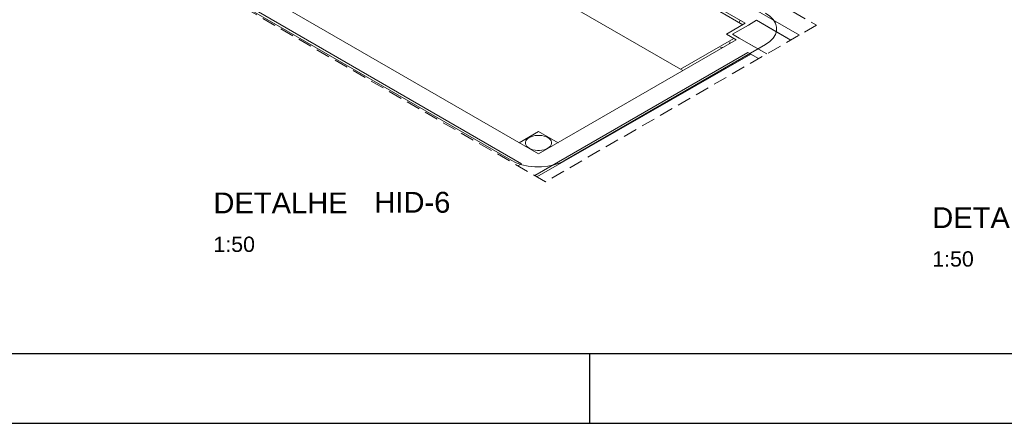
# Model space of a CAD drawing. Header units: millimetres. Extents: x 567 to 934, y -1 to 364.
# Tile 657 of 1056: x 792 to 806, y 60 to 66. Entities that reach past the tile are written whole.
import ezdxf

# ---------------------------------------------------------------- set-up
doc = ezdxf.new("R2010")
doc.units = ezdxf.units.MM
doc.header["$MEASUREMENT"] = 0
doc.linetypes.add('JIS_02_2.0', pattern=[0.3, 0.2, -0.1])
doc.linetypes.add('NULL', pattern=[0])
doc.layers.get('0').update_dxf_attribs({"lineweight": 18})
for name, color, linetype, lineweight in [('A-ANNO-SYMB', 7, 'Continuous', 9), ('A-WALL', 7, 'Continuous', 25), ('ARQ-ALV-REB', 7, 'Continuous', 18), ('C-PROP-LINE', 7, 'Continuous', 25), ('Caixas e Ralos - TIGRE', 7, 'Continuous', 13), ('DI-Área do detalhe', 10, 'JIS_02_2.0', 0), ('Peças hidrossanitárias', 7, 'Continuous', 13), ('S-COLS', 7, 'Continuous', 13), ('Textos', 7, 'Continuous', 9)]:
    doc.layers.add(name, color=color, linetype=linetype, lineweight=lineweight)
doc.layers.add('FOLHA_PADRÃO', color=7, linetype='Continuous')
doc.styles.add('Arial', font='arial.ttf')
doc.styles.add('ArialBlack', font='txt')

# ---------------------------------------------------------------- blocks, each defined once
blk = doc.blocks.new('A1EST. 1500')
at = {"layer": 'FOLHA_PADRÃO', "color": 1, "linetype": 'Continuous'}
for p, q in [((77.5, 0), (77.5, 1)), ((0, 0), (150.008, 0))]:
    blk.add_line(p, q, dxfattribs=at)
at = {"layer": 'FOLHA_PADRÃO', "color": 6, "linetype": 'Continuous'}
blk.add_lwpolyline([(149, 58.4), (149, 1), (1, 1), (1, 58.4), (149, 58.4)], dxfattribs=at)

msp = doc.modelspace()

# ---------------------------------------------------------------- linework, layer by layer
at = {"layer": 'A-ANNO-SYMB', "color": 8, "linetype": 'Continuous', "lineweight": 5}
for p, q in [((792.742, 67.197), (798.612, 63.809)), ((799.391, 63.809), (802.277, 65.475))]:
    msp.add_line(p, q, dxfattribs=at)
for points in [[(802.277, 65.475), (802.338, 65.517), (802.387, 65.565), (802.419, 65.617), (802.436, 65.672), (802.436, 65.727), (802.419, 65.782), (802.387, 65.834), (802.338, 65.882), (802.277, 65.925)], [(798.612, 63.809), (798.685, 63.773), (798.768, 63.745), (798.859, 63.726), (798.953, 63.717), (799.049, 63.717), (799.144, 63.726), (799.234, 63.745), (799.318, 63.773), (799.391, 63.809)]]:
    msp.add_lwpolyline(points, dxfattribs=at)
at = {"layer": 'A-WALL', "color": 8, "lineweight": 5}
for p, q in [((799.008, 63.9), (792.703, 67.54)), ((792.461, 67.4), (798.765, 63.76)), ((802.764, 65.611), (801.13, 66.555)), ((800.887, 66.415), (801.986, 65.78)), ((802.03, 65.755), (802.148, 65.824)), ((802.148, 65.824), (802.64, 65.54)), ((801.986, 65.78), (801.715, 65.624)), ((801.802, 65.624), (802.03, 65.755)), ((801.855, 65.543), (799.008, 63.9)), ((801.715, 65.624), (801.855, 65.543)), ((801.898, 65.568), (801.802, 65.624)), ((802.294, 65.34), (801.898, 65.568)), ((798.954, 63.589), (802.024, 65.361)), ((802.024, 65.361), (802.178, 65.273)), ((798.765, 63.76), (798.712, 63.729))]:
    msp.add_line(p, q, dxfattribs=at)
at = {"layer": 'ARQ-ALV-REB', "color": 8, "lineweight": 5}
for p, q in [((798.727, 64.062), (799.008, 64.224)), ((799.008, 64.224), (799.289, 64.062))]:
    msp.add_line(p, q, dxfattribs=at)
at = {"layer": 'C-PROP-LINE', "color": 8, "lineweight": 5}
for p, q in [((798.982, 63.573), (802.066, 65.337)), ((802.066, 65.337), (802.178, 65.273))]:
    msp.add_line(p, q, dxfattribs=at)
at = {"layer": 'Caixas e Ralos - TIGRE', "color": 8, "lineweight": 5}
for p, q in [((799.008, 64.224), (798.727, 64.062)), ((799.289, 64.062), (799.008, 64.224))]:
    msp.add_line(p, q, dxfattribs=at)
for points in [[(799.141, 64.137), (799.116, 64.149), (799.088, 64.158), (799.057, 64.165), (799.024, 64.168), (798.991, 64.168), (798.959, 64.165), (798.928, 64.158), (798.9, 64.149), (798.874, 64.137), (798.853, 64.122), (798.837, 64.106), (798.826, 64.088), (798.82, 64.069), (798.82, 64.05), (798.826, 64.032), (798.837, 64.014), (798.853, 63.997), (798.874, 63.983)], [(798.874, 63.983), (798.9, 63.971), (798.928, 63.961), (798.959, 63.955), (798.991, 63.951), (799.024, 63.951), (799.057, 63.955), (799.088, 63.961), (799.116, 63.971), (799.141, 63.983), (799.162, 63.997), (799.179, 64.014), (799.19, 64.032), (799.196, 64.05), (799.196, 64.069), (799.19, 64.088), (799.179, 64.106), (799.162, 64.122), (799.141, 64.137)]]:
    msp.add_lwpolyline(points, dxfattribs=at)
at = {"layer": 'DI-Área do detalhe'}
msp.add_lwpolyline([(799.108, 63.5), (792.279, 67.443), (796.18, 69.696), (803.01, 65.753), (799.108, 63.5)], dxfattribs=at)
at = {"layer": 'Peças hidrossanitárias', "color": 8, "lineweight": 5}
for p, q in [((801.952, 65.76), (797.588, 68.28)), ((796.583, 67.7), (801.052, 65.12)), ((801.819, 65.563), (801.052, 65.12)), ((801.052, 65.12), (801.086, 65.1)), ((798.727, 64.062), (799.008, 64.224)), ((799.008, 64.224), (799.289, 64.062))]:
    msp.add_line(p, q, dxfattribs=at)
at = {"layer": 'Peças hidrossanitárias', "color": 8, "linetype": 'Continuous', "lineweight": 5}
for p, q in [((801.91, 65.824), (801.895, 65.793)), ((801.766, 65.515), (801.752, 65.484)), ((801.627, 65.431), (801.672, 65.438))]:
    msp.add_line(p, q, dxfattribs=at)
at = {"layer": 'S-COLS', "color": 8, "lineweight": 5}
for p, q in [((802.148, 65.824), (802.03, 65.755)), ((802.366, 65.698), (802.148, 65.824)), ((802.03, 65.755), (801.802, 65.624)), ((802.64, 65.54), (802.366, 65.698)), ((801.802, 65.624), (801.898, 65.568)), ((801.898, 65.568), (802.14, 65.428)), ((802.14, 65.428), (802.294, 65.34))]:
    msp.add_line(p, q, dxfattribs=at)

# ---------------------------------------------------------------- block references
msp.add_blockref('A1EST. 1500', (722.249, 60.026))

# ---------------------------------------------------------------- texts
at = {"layer": 'Textos', "linetype": 'NULL', "attachment_point": 7, "line_spacing_factor": 0.6}
for s, insert, char_height, width, style in [('DETALHE', (794.326, 63.046), 0.3, 4.38075, 'ArialBlack'), ('HID-6', (796.644, 63.051), 0.3, 2.51665, 'ArialBlack'), ('DETALHE', (804.678, 62.834), 0.3, 4.38075, 'ArialBlack'), ('1:50', (794.326, 62.488), 0.22, 1.19591, 'Arial'), ('1:50', (804.678, 62.277), 0.22, 1.19591, 'Arial')]:
    msp.add_mtext(s, dxfattribs=dict(at, insert=insert, char_height=char_height, width=width, style=style))

doc.saveas('drawing.dxf')
